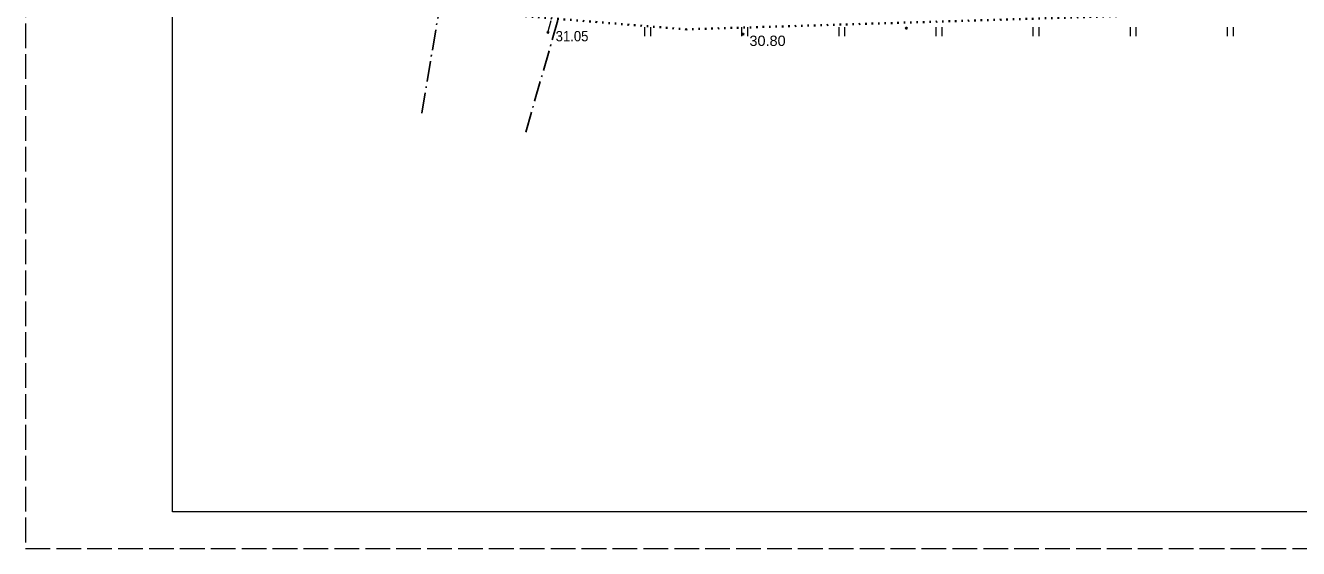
# Model space of a CAD drawing. Extents: x 380758 to 381729, y 283236 to 283533.
# Drawn here: x 380758.5 to 380845, y 283259.6 to 283295.2 of the extents above; entities that cross this region are included whole.
import ezdxf

# ---------------------------------------------------------------- set-up
doc = ezdxf.new("R2010")
doc.units = 0
doc.header["$LTSCALE"] = 0.28
for name, pattern in [('DOT_DASHED', [7.7, 5, -1.2, 0.3, -1.2]), ('DOTTED', [1.5, 0.3, -1.2]), ('LONG_DASHED', [7.5, 6, -1.5]), ('MEDIUM_DASHED', [4.5, 3, -1.5])]:
    doc.linetypes.add(name, pattern=pattern)
for name, color, linetype, lineweight in [('23', 7, 'Continuous', 13), ('25', 7, 'DOTTED', 35), ('29', 7, 'DOT_DASHED', 25), ('37', 7, 'MEDIUM_DASHED', 13), ('58', 7, 'Continuous', 25), ('63', 7, 'Continuous', 13)]:
    doc.layers.add(name, color=color, linetype=linetype, lineweight=lineweight)

msp = doc.modelspace()

# ---------------------------------------------------------------- linework, layer by layer
at = {"layer": '23'}
for p, q in [((380800.568, 283294.484), (380800.568, 283295.084)), ((380800.968, 283294.484), (380800.968, 283295.084)), ((380807.168, 283294.484), (380807.168, 283295.084)), ((380807.568, 283294.484), (380807.568, 283295.084)), ((380813.768, 283294.484), (380813.768, 283295.084)), ((380814.168, 283294.484), (380814.168, 283295.084)), ((380820.368, 283294.484), (380820.368, 283295.084)), ((380820.768, 283294.484), (380820.768, 283295.084)), ((380826.968, 283294.484), (380826.968, 283295.084)), ((380827.368, 283294.484), (380827.368, 283295.084)), ((380833.568, 283294.484), (380833.568, 283295.084)), ((380833.968, 283294.484), (380833.968, 283295.084)), ((380840.168, 283294.484), (380840.168, 283295.084)), ((380840.568, 283294.484), (380840.568, 283295.084))]:
    msp.add_line(p, q, dxfattribs=at)
at = {"layer": '25'}
msp.add_lwpolyline([(381026.117, 283349.86), (380986.913, 283346.195), (380951.371, 283344.43), (380924.511, 283343.073), (380900.74, 283340.36), (380898.299, 283339.817), (380883.648, 283341.174), (380816.227, 283340.496), (380794.658, 283339.817), (380797.642, 283326.649), (380792.352, 283320.811), (380793.844, 283316.603), (380786.796, 283296.295), (380803.346, 283294.938), (380856.387, 283296.567), (380876.057, 283297.653), (380895.999, 283299.961), (380927.606, 283299.553), (380945.042, 283301.724), (380965.254, 283306.611), (380999.033, 283308.647)], dxfattribs=at)
at = {"layer": '29'}
msp.add_line((380785.41, 283289.25), (380789.389, 283312.838), dxfattribs=at)
msp.add_lwpolyline([(380792.473, 283287.96), (380799.228, 283311.375), (380809.317, 283319.223), (380866.546, 283317.96)], dxfattribs=at)
at = {"layer": '37'}
msp.add_lwpolyline([(380793.982, 283294.731), (380797.216, 283306.704), (380802.692, 283315.484)], dxfattribs=at)
at = {"layer": '58'}
for centre in [(380793.982, 283294.7311), (380807.235, 283294.6121), (380818.346, 283295.0211)]:
    msp.add_circle(centre, 0.0534, dxfattribs=at)
at = {"layer": '63', "linetype": 'LONG_DASHED'}
msp.add_lwpolyline([(381352.477, 283469.645), (380758.477, 283469.645), (380758.477, 283259.645), (381352.477, 283259.645)], dxfattribs=at)
at = {"layer": '63'}
msp.add_lwpolyline([(381349.977, 283262.145), (380768.477, 283262.145), (380768.477, 283467.145)], dxfattribs=at)

# ---------------------------------------------------------------- texts
at = {"layer": '58'}
for s, width, p in [('31.05', 0.95, (380794.51, 283294.126)), ('30.80', 1.05, (380807.679, 283293.811))]:
    msp.add_text(s, height=0.7, dxfattribs=dict(at, width=width)).set_placement(p)

doc.saveas('drawing.dxf')
